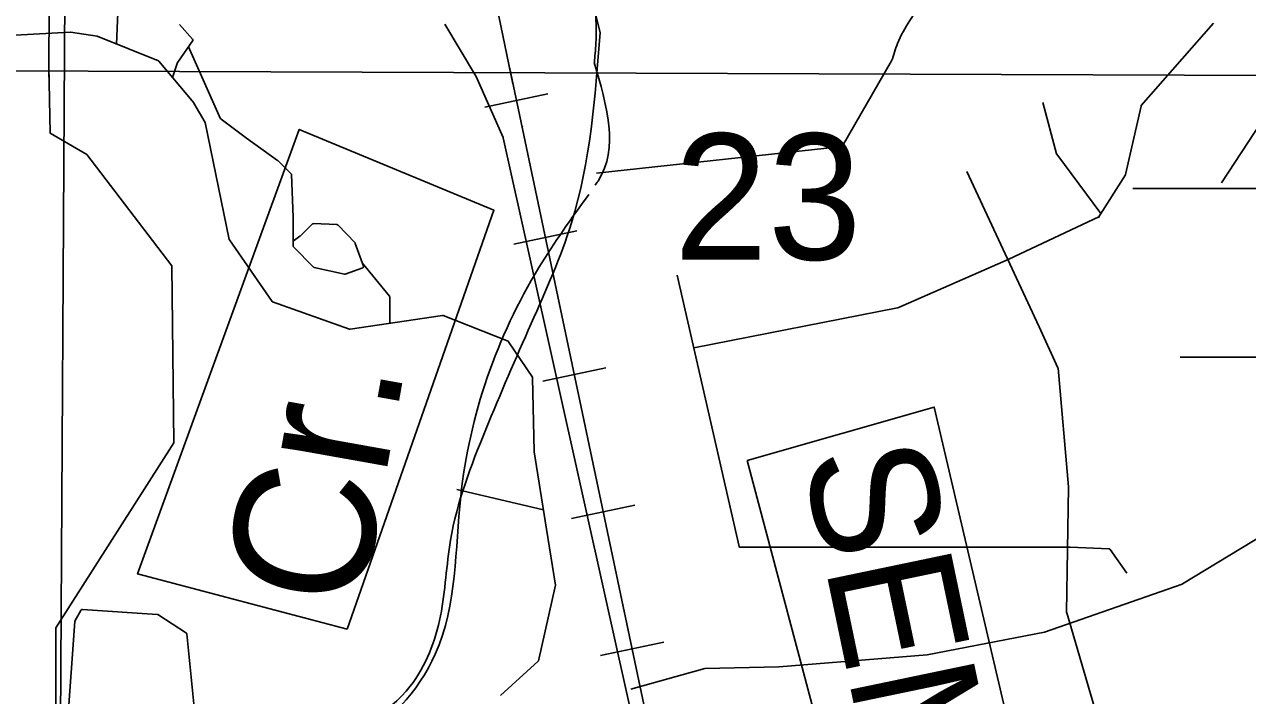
# Model space of a CAD drawing. Extents: x 408847 to 817539, y 923858 to 1151780.
# Drawn here: x 499771 to 504133, y 1058243 to 1060638 of the extents above; entities that cross this region are included whole.
import ezdxf

# ---------------------------------------------------------------- set-up
doc = ezdxf.new("R2010")
doc.units = 0
for name, color, linetype in [('Level 12', 7, 'Continuous'), ('Level 39', 7, 'Continuous'), ('Level 42', 7, 'Continuous'), ('Level 43', 7, 'Continuous'), ('Local Roads Improved', 7, 'Continuous'), ('Local Roads Paved', 7, 'Continuous'), ('Narrow River Creek and Branch and Slough', 7, 'Continuous'), ('Quad Borders', 7, 'Continuous'), ('Railroads', 7, 'Continuous'), ('Railroads Text', 7, 'Continuous'), ('Section Lines', 7, 'Continuous'), ('Swamps', 7, 'Continuous')]:
    doc.layers.add(name, color=color, linetype=linetype)

msp = doc.modelspace()

# ---------------------------------------------------------------- linework, layer by layer
at = {"layer": 'Level 12'}
for points in [[(501810.2, 1060107.4), (502687, 1060202.6), (502863.4, 1060507.8)], [(504214.9, 1060454.1), (504182.4, 1060291), (504040, 1060072.8)]]:
    msp.add_lwpolyline(points, dxfattribs=at)
for points in [[(501803.2, 1060501.7), (501808.4, 1060570.1), (501780.4, 1060840.2), (501698.4, 1061080.2), (501646.4, 1061326.3), (501608.4, 1061546.3), (501654.4, 1061786.4), (501750.4, 1061950.4), (501918.4, 1062104.4), (502274.5, 1062222.5), (502542.5, 1062260.5), (502868.6, 1062324.5), (503144.7, 1062402.5), (503324.7, 1062474.5), (503548.7, 1062568.5), (503666.8, 1062606.5), (503810.8, 1062640.5), (503940.8, 1062632.5), (504116.9, 1062574.5), (504222.9, 1062526.5), (504344.9, 1062452.5), (504553, 1062382.5)], [(502863.4, 1060507.8), (502884.6, 1060570.1), (502984.6, 1060728.2), (503176.7, 1060920.2), (503372.7, 1061086.2), (503496.7, 1061210.3), (503596.8, 1061278.3), (503770.8, 1061240.3), (503950.8, 1061046.2), (504056.8, 1060914.2), (504146.9, 1060744.2), (504204.9, 1060532.1), (504214.9, 1060454.1)], [(501806.1, 1060064.7), (501816.2, 1060079.4), (501802.3, 1060502)], [(495603.3, 1046713.4), (495761.9, 1046773.2), (495913.1, 1047052.1), (495881.6, 1047476.9), (496294.6, 1047971.2), (496438.5, 1048509.7), (496371.8, 1048946.8), (496340.9, 1049045.7), (496285.1, 1049225.1), (496199.4, 1049510.1), (496115.7, 1049787.1), (497150.1, 1050216.1), (497142.2, 1050322.2), (497304.7, 1050638.6), (497839.6, 1051012.6), (498238.7, 1051585.1), (498453, 1051721.1), (499480.1, 1051938.3), (500137.1, 1052304.1), (501176.7, 1052833.8), (501631.7, 1053358.2), (501665.9, 1053474.3), (501682.3, 1053806.9), (500410.7, 1055014.4), (499512.6, 1055498.3), (499222.7, 1055797.1), (499087.1, 1056246.1), (499139.5, 1056468.4), (499556.6, 1057135), (500200.1, 1057899.6), (500386.5, 1058049.6), (500935, 1058091), (501235.6, 1058391.2), (501326.4, 1058954), (501605.6, 1059771.1), (501783.2, 1060031.1)]]:
    msp.add_spline(points, degree=3, dxfattribs=at)
at = {"layer": 'Level 39'}
msp.add_lwpolyline([(502347.7, 1059081.9), (503142.5, 1056091.3), (503714.8, 1056282.2), (503015.3, 1059272.8)], close=True, dxfattribs=at)
at = {"layer": 'Level 43'}
msp.add_lwpolyline([(500921, 1058480.7), (501445.2, 1059975.3), (500750.7, 1060263.8), (500174.2, 1058677.3)], close=True, dxfattribs=at)
at = {"layer": 'Local Roads Improved'}
for p, q in [((503389.2, 1059559.5), (503131, 1060112.9)), ((502319, 1058775.5), (502098.4, 1059744)), ((502098.4, 1059744), (502319, 1058775.5)), ((503456.5, 1059412.5), (503389.2, 1059559.5)), ((503493.6, 1058987.8), (503456.8, 1059411.2)), ((503487.5, 1058539.3), (503493.7, 1058987.4)), ((504434.3, 1058966.9), (503900.3, 1058641.4)), ((503639.2, 1058766.3), (503499.9, 1058772.4)), ((503499.9, 1058772.4), (503639.2, 1058766.3)), ((503702.6, 1058680.1), (503642.3, 1058764.6)), ((503642.3, 1058764.6), (503702.6, 1058680.1)), ((501665.1, 1058637.1), (501603.9, 1058367.8)), ((503899.6, 1058641.1), (503408.5, 1058469.1)), ((499950.7, 1058508.8), (499973.5, 1058548.8)), ((499977.3, 1058550.9), (500244.2, 1058532.6)), ((499888.8, 1057653.9), (499950.1, 1058507.1)), ((500246.1, 1058532), (500348.1, 1058466)), ((503641.1, 1058016.1), (503487.7, 1058538.1)), ((500349.9, 1058463), (500374.3, 1058213.3)), ((503408, 1058469), (502990.5, 1058389.1)), ((502990.1, 1058389.1), (502461.8, 1058346)), ((501602.7, 1058365.7), (501468.8, 1058243.9)), ((502196.9, 1058339.8), (501933.1, 1058266.1)), ((502461.6, 1058346), (502197.9, 1058339.9))]:
    msp.add_line(p, q, dxfattribs=at)
for points in [[(503499.7, 1058772.4), (502344.3, 1058772.4), (502322.9, 1058772.4)], [(502322.9, 1058772.4), (502344.3, 1058772.4), (503499.7, 1058772.4)]]:
    msp.add_lwpolyline(points, dxfattribs=at)
for centre, start, end in [((503385.5, 1059557.8), 24.6135, 25.0067), ((503452.9, 1059410.9), 4.9674, 24.6135), ((503489.7, 1058987.4), 359.2155, 4.9674), ((502322.9, 1058776.4), 192.8298, 270), ((502322.9, 1058776.4), 192.8298, 270), ((503499.7, 1058768.4), 87.5093, 90), ((503499.7, 1058768.4), 87.5093, 90), ((503639.1, 1058762.3), 35.5251, 87.5093), ((503639.1, 1058762.3), 35.5251, 87.5093), ((503898.3, 1058644.8), 289.2984, 301.3614), ((499977, 1058546.9), 86.0977, 150.2666), ((499954.1, 1058506.8), 150.2666, 175.887), ((500243.9, 1058528.7), 57.0826, 86.0977), ((503491.5, 1058539.2), 179.2155, 196.3823), ((500345.9, 1058462.6), 5.5696, 57.0826), ((503407.2, 1058472.9), 280.8279, 289.2984), ((502989.8, 1058393.1), 274.6555, 280.8279), ((501600, 1058368.7), 312.287, 347.2015), ((502198, 1058335.9), 91.3328, 105.5997), ((502461.5, 1058350), 271.3328, 274.6555), ((501466.1, 1058246.9), 297.7695, 312.287)]:
    msp.add_arc(centre, 4, start, end, dxfattribs=at)
at = {"layer": 'Local Roads Paved'}
for p, q in [((500099, 1060568.3), (500113.6, 1060904.8)), ((501269.3, 1060639.7), (501379.8, 1060455.5)), ((504010.7, 1060642.4), (503753.7, 1060348.5)), ((499933.4, 1060611), (498982.1, 1060559.6)), ((498982.1, 1060559.6), (499933.4, 1060611)), ((500029.6, 1060596.4), (499934.3, 1060611)), ((499934.3, 1060611), (500029.6, 1060596.4)), ((500248.2, 1060508), (500029.6, 1060596.4)), ((500029.6, 1060596.4), (500248.2, 1060508)), ((500323.8, 1060638.1), (500370.4, 1060585.6)), ((500370.7, 1060580.7), (500317.5, 1060503.8)), ((500355.4, 1060558.6), (500470.4, 1060301.4)), ((500374.9, 1060358.4), (500249.7, 1060506.9)), ((500249.7, 1060506.9), (500374.9, 1060358.4)), ((500317, 1060502.8), (500298.9, 1060448.5)), ((501380, 1060455), (501478.1, 1060234.3)), ((500414.9, 1060288.1), (500375.3, 1060357.8)), ((500375.3, 1060357.8), (500414.9, 1060288.1)), ((503402.7, 1060360.1), (503451.7, 1060176.3)), ((503752.8, 1060346.8), (503697.9, 1060102.5)), ((500471.7, 1060299.8), (500563, 1060232.8)), ((500500.8, 1059870.8), (500414.9, 1060288.1)), ((500414.9, 1060288.1), (500500.8, 1059870.8)), ((501547.1, 1060274.6), (501547.3, 1060274)), ((500563.1, 1060232.8), (500673.4, 1060153)), ((501478.3, 1060233.5), (502013, 1057829.5)), ((503452.3, 1060175), (503609.2, 1059963.4)), ((500673.9, 1060152.6), (500721.7, 1060104.7)), ((500722.9, 1060102.1), (500729, 1059950)), ((503131, 1060112.9), (503389.2, 1059559.5)), ((503697.4, 1060101.2), (503599.4, 1059948.1)), ((500729, 1059949.8), (500729, 1059864.9)), ((503604.3, 1059953), (503278.6, 1059799.3)), ((500798.4, 1059926.2), (500753.8, 1059882.5)), ((500885.1, 1059923.9), (500801.3, 1059927.3)), ((500949.7, 1059858.3), (500887.9, 1059922.7)), ((500653.9, 1059649.6), (500501.4, 1059869.3)), ((500501.4, 1059869.3), (500653.9, 1059649.6)), ((500753.3, 1059882.1), (500729, 1059864.9)), ((500729, 1059864.9), (500729, 1059847)), ((500979.7, 1059775.3), (500950.6, 1059856.9)), ((500730.2, 1059844.2), (500801.9, 1059772.4)), ((500803.9, 1059771.3), (500912.3, 1059747.2)), ((500914.5, 1059747.4), (500977.3, 1059770.2)), ((500975.3, 1059787.6), (501072.3, 1059668.1)), ((503278.5, 1059799.3), (502885.6, 1059627.3)), ((502098.4, 1059744), (502319, 1058775.5)), ((500930.3, 1059550.5), (500655.8, 1059648.1)), ((500655.8, 1059648.1), (500930.3, 1059550.5)), ((501073.2, 1059665.6), (501073.2, 1059571.2)), ((501262.1, 1059599.2), (500932.2, 1059550.3)), ((500932.2, 1059550.3), (501262.1, 1059599.2)), ((501495.5, 1059507.6), (501264.1, 1059599)), ((501264.1, 1059599), (501495.5, 1059507.6)), ((502884.7, 1059627), (502157.6, 1059484)), ((503389.2, 1059559.5), (503456.5, 1059412.5)), ((501582.1, 1059379), (501497.4, 1059506.1)), ((501497.4, 1059506.1), (501582.1, 1059379)), ((501588.9, 1059113.8), (501582.8, 1059376.8)), ((501582.8, 1059376.8), (501588.9, 1059113.8)), ((503456.8, 1059411.2), (503493.6, 1058987.8)), ((501631.9, 1058836.9), (501588.9, 1059113.3)), ((501588.9, 1059113.3), (501631.9, 1058836.9)), ((503493.7, 1058987.4), (503487.5, 1058539.3)), ((501621.2, 1058906), (501312.3, 1058978.3)), ((503900.3, 1058641.4), (504434.3, 1058966.9)), ((501665.1, 1058637.1), (501631.9, 1058836.8)), ((501631.9, 1058836.8), (501665.1, 1058637.1)), ((503499.9, 1058772.4), (503639.2, 1058766.3)), ((503642.3, 1058764.6), (503702.6, 1058680.1)), ((501603.9, 1058367.8), (501665.1, 1058637.1)), ((501665.1, 1058637.1), (501603.9, 1058367.8)), ((503408.5, 1058469.1), (503899.6, 1058641.1)), ((499973.5, 1058548.8), (499950.7, 1058508.8)), ((500244.2, 1058532.6), (499977.3, 1058550.9)), ((499950.1, 1058507.1), (499888.8, 1057653.9)), ((500348.1, 1058466), (500246.1, 1058532)), ((503487.7, 1058538.1), (503641.1, 1058016.1)), ((500374.3, 1058213.3), (500349.9, 1058463)), ((502990.5, 1058389.1), (503408, 1058469)), ((502461.8, 1058346), (502990.1, 1058389.1)), ((501468.8, 1058243.9), (501602.7, 1058365.7)), ((501602.7, 1058365.7), (501468.8, 1058243.9)), ((501933.1, 1058266.1), (502196.9, 1058339.8)), ((502197.9, 1058339.9), (502461.6, 1058346))]:
    msp.add_line(p, q, dxfattribs=at)
msp.add_lwpolyline([(502322.9, 1058772.4), (502344.3, 1058772.4), (503499.7, 1058772.4)], dxfattribs=at)
for centre, start, end in [((499933.7, 1060607), 81.319, 93.0917), ((499933.7, 1060607), 81.319, 93.0917), ((500367.4, 1060583), 325.3173, 41.6203), ((500246.7, 1060504.3), 40.1428, 67.9794), ((500246.7, 1060504.3), 40.1428, 67.9794), ((500320.8, 1060501.5), 145.3173, 161.5731), ((501376.4, 1060453.4), 23.9526, 30.952), ((500371.9, 1060355.8), 29.5776, 40.1428), ((500371.9, 1060355.8), 29.5776, 40.1428), ((503756.7, 1060345.9), 138.8273, 167.3253), ((500474.1, 1060303), 204.0923, 233.7334), ((500565.4, 1060236), 233.7334, 234.1497), ((501474.4, 1060232.6), 12.5387, 23.9526), ((503455.6, 1060177.4), 194.9248, 216.5603), ((500671.1, 1060149.8), 44.9867, 54.1497), ((500718.9, 1060101.9), 2.2895, 44.9867), ((503694, 1060103.4), 327.3929, 347.3253), ((500725, 1059949.8), 0, 2.2895), ((500801.2, 1059923.3), 87.6815, 134.4562), ((500885, 1059919.9), 43.8152, 87.6815), ((500504.7, 1059871.6), 191.6284, 214.7653), ((500504.7, 1059871.6), 191.6284, 214.7653), ((500751, 1059885.3), 305.2122, 314.4562), ((500946.8, 1059855.5), 19.6454, 43.8152), ((500733, 1059847), 180, 224.9867), ((500804.8, 1059775.2), 224.9867, 257.4655), ((500975.9, 1059774), 289.9917, 19.6454), ((503276.9, 1059802.9), 293.6392, 295.2635), ((500913.1, 1059751.1), 257.4655, 289.9917), ((500657.2, 1059651.9), 214.7653, 250.4184), ((500657.2, 1059651.9), 214.7653, 250.4184), ((501069.2, 1059665.6), 0, 39.0808), ((501262.7, 1059595.3), 68.4499, 98.4308), ((501262.7, 1059595.3), 68.4499, 98.4308), ((502884, 1059631), 281.1265, 293.6392), ((500931.6, 1059554.3), 250.4184, 278.4308), ((500931.6, 1059554.3), 250.4184, 278.4308), ((503385.5, 1059557.8), 24.6135, 25.0067), ((501494.1, 1059503.9), 33.6777, 68.4499), ((501494.1, 1059503.9), 33.6777, 68.4499), ((501578.8, 1059376.8), 1.3316, 33.6777), ((501578.8, 1059376.8), 1.3316, 33.6777), ((503452.9, 1059410.9), 4.9674, 24.6135), ((501592.9, 1059113.9), 181.3316, 188.8378), ((501592.9, 1059113.9), 181.3316, 188.8378), ((503489.7, 1058987.4), 359.2155, 4.9674), ((501635.9, 1058837.5), 188.8378, 189.4239), ((501635.9, 1058837.5), 188.8378, 189.4239), ((502322.9, 1058776.4), 192.8298, 270), ((503499.7, 1058768.4), 87.5093, 90), ((503639.1, 1058762.3), 35.5251, 87.5093), ((503898.3, 1058644.8), 289.2984, 301.3614), ((499977, 1058546.9), 86.0977, 150.2666), ((499954.1, 1058506.8), 150.2666, 175.887), ((500243.9, 1058528.7), 57.0826, 86.0977), ((503491.5, 1058539.2), 179.2155, 196.3823), ((500345.9, 1058462.6), 5.5696, 57.0826), ((503407.2, 1058472.9), 280.8279, 289.2984), ((502989.8, 1058393.1), 274.6555, 280.8279), ((501600, 1058368.7), 312.287, 347.2015), ((501600, 1058368.7), 312.287, 347.2015), ((502198, 1058335.9), 91.3328, 105.5997), ((502461.5, 1058350), 271.3328, 274.6555), ((501466.1, 1058246.9), 297.7695, 312.287), ((501466.1, 1058246.9), 297.7695, 312.287)]:
    msp.add_arc(centre, 4, start, end, dxfattribs=at)
at = {"layer": 'Narrow River Creek and Branch and Slough'}
msp.add_line((499869.7, 1063568.8), (499858, 1060450.1), dxfattribs=at)
for points in [[(504623.9, 1062313.4), (504320.5, 1062476.9), (503993.9, 1062663.7), (503737.2, 1062640.4), (503480.5, 1062500.2), (503107.2, 1062360.1), (502757.1, 1062313.4), (502127.1, 1062173.3), (501800.4, 1062033.2), (501637.1, 1061753), (501613.8, 1061449.5), (501823.8, 1060608.8)], [(499858.1, 1060490.5), (499862.7, 1060250), (499992.7, 1060173.7), (500296.5, 1059776.6), (500303.7, 1059145.6), (499882.6, 1058484.9), (499879.5, 1051164.5), (499528.8, 1046002.1), (499521.5, 1044940.3)]]:
    msp.add_lwpolyline(points, dxfattribs=at)
msp.add_spline([(501823.8, 1060608.8), (501721.6, 1059930.2), (501577.8, 1059570.7), (501416.1, 1059193.2), (501290.2, 1058797.8), (501254.3, 1058528.2), (501146.4, 1058276.5), (500822.9, 1058096.8), (500499.4, 1058096.8), (500319.6, 1058006.9), (500014, 1057773.2), (499618.6, 1057305.9), (499456.8, 1056910.5), (499187.2, 1056551), (499079.4, 1056227.4), (499115.3, 1055957.8), (499223.2, 1055724.1), (499492.8, 1055490.5), (499762.4, 1055310.7), (500103.9, 1055166.9), (500535.3, 1054969.2), (501020.6, 1054627.7), (501398.1, 1054340.1), (501631.7, 1053998.6), (501721.6, 1053747), (501721.6, 1053459.4), (501523.9, 1053153.8), (501182.4, 1052884.2), (500589.2, 1052542.7), (500157.8, 1052291), (499672.5, 1052039.4), (499259.1, 1051877.6), (498863.7, 1051823.7), (498486.2, 1051697.9), (498198.6, 1051518.1), (497982.9, 1051248.5), (497749.2, 1050978.9), (497461.6, 1050763.2), (497263.9, 1050583.5), (497156.1, 1050349.8), (497102.1, 1050116.1), (496850.5, 1050026.2), (496648.9, 1049988.4)], degree=3, dxfattribs=at)
at = {"layer": 'Quad Borders'}
msp.add_line((505451.3, 1060452.2), (493776.8, 1060493), dxfattribs=at)
at = {"layer": 'Railroads'}
for p, q in [((501512.6, 1060426.3), (495655.5, 1088705.6)), ((501412.7, 1060343.4), (501637.8, 1060390.8)), ((501515.9, 1059854.1), (501740.9, 1059901.6)), ((501619, 1059364.9), (501844.1, 1059412.3)), ((501722.2, 1058875.6), (501947.3, 1058923.1)), ((501825.4, 1058386.4), (502050.4, 1058433.8))]:
    msp.add_line(p, q, dxfattribs=at)
for points in [[(510079.2, 1019797.2), (501500.3, 1060485.3), (501512.6, 1060426.3), (495655.5, 1088705.6), (495655.5, 1088705.6), (495297.5, 1089286.4), (494680.1, 1089502.7), (494680.1, 1089502.7), (486588.8, 1089533.8), (486588.8, 1089533.8), (485948.3, 1089769.1), (485607.8, 1090360.4), (485592.6, 1090534.9), (485592.6, 1090534.9), (485598.8, 1095821.6), (485577.9, 1096140.9), (484280, 1105896.4), (484264.6, 1106103.9), (484317, 1113718.1)], [(511050.1, 1014993.9), (510079.2, 1019797.2), (501500.3, 1060485.3)]]:
    msp.add_lwpolyline(points, dxfattribs=at)
at = {"layer": 'Section Lines'}
msp.add_line((499922.4, 1061862.8), (499889.9, 1056754), dxfattribs=at)
at = {"layer": 'Swamps'}
msp.add_line((503778.8, 1060053.3), (504509.7, 1060053.3), dxfattribs=at)
for points in [[(503724.1, 1060053.3), (503778.8, 1060053.3)], [(503891.8, 1059450.7), (504359, 1059450.7)]]:
    msp.add_lwpolyline(points, dxfattribs=at)

# ---------------------------------------------------------------- texts
at = {"layer": 'Level 42'}
msp.add_text('Cr.', height=500, rotation=79.8751, dxfattribs=at).set_placement((500972.1, 1058540.5))
at = {"layer": 'Level 43'}
msp.add_text('23', height=450, rotation=359.9999, dxfattribs=at).set_placement((502087.2, 1059798.7))
at = {"layer": 'Railroads Text'}
msp.add_text('SEMINOLE', height=450, rotation=281.7846, dxfattribs=at).set_placement((502543.2, 1059099.2))

doc.saveas('drawing.dxf')
